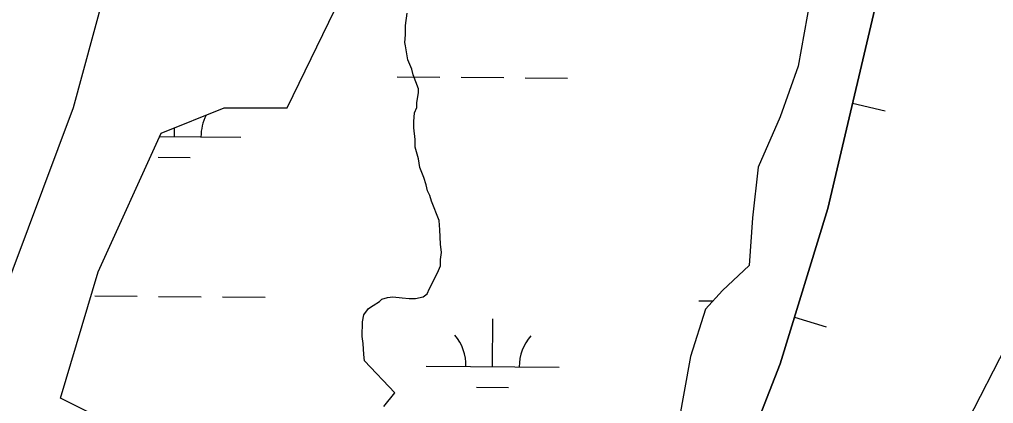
# Model space of a CAD drawing. Extents: x 3271442 to 3309282, y 752266 to 777610.
# Drawn here: x 3287950 to 3288681, y 774240 to 774528 of the extents above; entities that cross this region are included whole.
import ezdxf

# ---------------------------------------------------------------- set-up
doc = ezdxf.new("R2010")
doc.units = 0
for name, color, linetype in [('V-BORW-LINE', 7, 'Continuous'), ('V-SITE-VEGE', 7, 'Continuous'), ('V-TOPO-SHOR', 7, 'Continuous'), ('V-WETL-SWMP', 7, 'Continuous')]:
    doc.layers.add(name, color=color, linetype=linetype)

msp = doc.modelspace()

# ---------------------------------------------------------------- linework, layer by layer
at = {"layer": 'V-BORW-LINE'}
for p, q in [((3288575.54, 774465.6), (3288599.87, 774459.87)), ((3288531.79, 774304.94), (3288555.69, 774297.59))]:
    msp.add_line(p, q, dxfattribs=at)
for points in [[(3288459.7, 774112.63), (3288521, 774269.88), (3288556.94, 774386.6), (3288644.62, 774759.02), (3288780.61, 775128.12), (3288866.91, 775389.2), (3288952.29, 775626.39), (3289021.46, 775822.38), (3289046.99, 775831.35)], [(3289046.99, 775831.35), (3289021.46, 775822.38), (3288952.29, 775626.39), (3288866.91, 775389.2), (3288780.61, 775128.12), (3288644.62, 774759.02), (3288556.94, 774386.6), (3288521, 774269.88), (3288459.7, 774112.63)]]:
    msp.add_lwpolyline(points, dxfattribs=at)
at = {"layer": 'V-SITE-VEGE'}
for p, q in [((3288543.69, 774543.81), (3288534.71, 774493.47)), ((3288239.66, 774523.96), (3288240.87, 774533.32)), ((3288239.64, 774516.93), (3288239.66, 774523.96)), ((3288239.03, 774511.07), (3288239.64, 774516.93)), ((3288239.6, 774508.73), (3288239.03, 774511.07)), ((3288240.75, 774501.11), (3288239.6, 774508.73)), ((3288241.32, 774498.18), (3288240.75, 774501.11)), ((3288244.23, 774491.14), (3288241.32, 774498.18)), ((3288245.38, 774487.03), (3288244.23, 774491.14)), ((3288534.71, 774493.47), (3288521.1, 774455.45)), ((3288249.44, 774476.47), (3288245.38, 774487.03)), ((3288249.43, 774473.55), (3288249.44, 774476.47)), ((3288248.23, 774465.94), (3288249.43, 774473.55)), ((3288246.44, 774458.33), (3288248.21, 774462.42)), ((3288248.21, 774462.42), (3288248.23, 774465.94)), ((3288245.81, 774447.2), (3288245.83, 774451.89)), ((3288245.83, 774451.89), (3288246.44, 774458.33)), ((3288521.1, 774455.45), (3288504.55, 774417.44)), ((3288246.95, 774438.41), (3288245.81, 774447.2)), ((3288246.93, 774432.55), (3288246.95, 774438.41)), ((3288249.24, 774423.76), (3288246.93, 774432.55)), ((3288250.39, 774417.31), (3288249.24, 774423.76)), ((3288253.29, 774409.68), (3288250.39, 774417.31)), ((3288504.55, 774417.44), (3288500.31, 774379.39)), ((3288255.02, 774404.41), (3288253.29, 774409.68)), ((3288256.18, 774399.72), (3288255.02, 774404.41)), ((3288257.92, 774396.2), (3288256.18, 774399.72)), ((3288259.07, 774392.09), (3288257.92, 774396.2)), ((3288264.88, 774377.43), (3288259.07, 774392.09)), ((3288500.31, 774379.39), (3288497.83, 774343.67)), ((3288265.44, 774370.4), (3288264.88, 774377.43)), ((3288265.98, 774359.85), (3288265.44, 774370.4)), ((3288266.54, 774353.41), (3288265.98, 774359.85)), ((3288265.94, 774348.14), (3288266.54, 774353.41)), ((3288263.56, 774338.19), (3288265.92, 774343.45)), ((3288265.92, 774343.45), (3288265.94, 774348.14)), ((3288497.83, 774343.67), (3288477.84, 774325)), ((3288257.65, 774326.5), (3288263.56, 774338.19)), ((3288226, 774319.59), (3288230.1, 774320.16)), ((3288230.1, 774320.16), (3288237.13, 774319.55)), ((3288252.94, 774320.07), (3288255.88, 774322.4)), ((3288255.88, 774322.4), (3288257.65, 774326.5)), ((3288477.84, 774325), (3288464.9, 774310.99)), ((3288211.91, 774311.44), (3288215.43, 774313.77)), ((3288215.43, 774313.77), (3288220.13, 774316.68)), ((3288220.13, 774316.68), (3288221.89, 774318.43)), ((3288221.89, 774318.43), (3288226, 774319.59)), ((3288237.13, 774319.55), (3288242.4, 774318.94)), ((3288242.4, 774318.94), (3288247.08, 774318.92)), ((3288247.08, 774318.92), (3288252.94, 774320.07)), ((3288207.19, 774301.5), (3288208.38, 774306.77)), ((3288208.38, 774306.77), (3288211.91, 774311.44)), ((3288464.9, 774310.99), (3288453.64, 774275.31)), ((3288207.14, 774290.37), (3288207.19, 774301.5)), ((3288207.71, 774285.1), (3288207.14, 774290.37)), ((3288208.26, 774276.9), (3288207.71, 774285.1)), ((3288208.83, 774272.21), (3288208.26, 774276.9)), ((3288231.49, 774248.2), (3288208.83, 774272.21)), ((3288453.64, 774275.31), (3288444.66, 774225.55)), ((3288223.23, 774237.86), (3288231.49, 774248.2))]:
    msp.add_line(p, q, dxfattribs=at)
at = {"layer": 'V-TOPO-SHOR'}
msp.add_lwpolyline([(3288711.48, 775077.36), (3288698.52, 775058.08), (3288681.37, 775014.22), (3288665.91, 774953.95), (3288650.42, 774885.48), (3288637.38, 774844.52), (3288624.34, 774803.57), (3288610.68, 774753.84), (3288599.97, 774709.95), (3288581.59, 774653.79), (3288573.27, 774622.19), (3288553.78, 774580.09), (3288543.69, 774543.81), (3288534.71, 774493.47), (3288521.1, 774455.45), (3288504.55, 774417.44), (3288500.31, 774379.39), (3288497.83, 774343.67), (3288477.84, 774325), (3288464.9, 774310.99), (3288453.64, 774275.31), (3288444.66, 774225.55)], dxfattribs=at)
at = {"layer": 'V-WETL-SWMP'}
for p, q in [((3288150.74, 774462.01), (3288463.11, 775106.26)), ((3288018.21, 774566.23), (3287989.82, 774462.01)), ((3288543.69, 774543.81), (3288534.71, 774493.47)), ((3288534.71, 774493.47), (3288521.09, 774455.45)), ((3288233.39, 774485.52), (3288265.39, 774485.26)), ((3288281.38, 774485.12), (3288313.38, 774484.86)), ((3288329.38, 774484.73), (3288361.38, 774484.47)), ((3287989.82, 774462.01), (3287904.62, 774234.63)), ((3288056.08, 774443.06), (3288103.41, 774462.01)), ((3288103.41, 774462.01), (3288150.74, 774462.01)), ((3288521.09, 774455.45), (3288504.55, 774417.44)), ((3288065.95, 774440.47), (3288066, 774447.04)), ((3288008.75, 774338.85), (3288056.08, 774443.06)), ((3288054.94, 774440.56), (3288115.94, 774440.06)), ((3288053.82, 774425.14), (3288077.82, 774424.94)), ((3288504.55, 774417.44), (3288500.3, 774379.39)), ((3288500.3, 774379.39), (3288497.83, 774343.67)), ((3288497.83, 774343.67), (3288477.84, 774325)), ((3287980.35, 774244.11), (3288008.75, 774338.85)), ((3288006.11, 774320.89), (3288038.11, 774320.62)), ((3288054.11, 774320.49), (3288086.11, 774320.23)), ((3288102.11, 774320.09), (3288134.11, 774319.83)), ((3288477.84, 774325), (3288464.9, 774310.99)), ((3288460.01, 774317.15), (3288470.51, 774317.06)), ((3288464.9, 774310.99), (3288453.64, 774275.3)), ((3288305, 774267.68), (3288305.3, 774303.68)), ((3288661.97, 774227.07), (3288690.89, 774283.19)), ((3288453.64, 774275.3), (3288444.66, 774225.55)), ((3288255, 774268.09), (3288355, 774267.27)), ((3288292.88, 774252.35), (3288316.87, 774252.15)), ((3288169.67, 774149.36), (3287980.35, 774244.11))]:
    msp.add_line(p, q, dxfattribs=at)
for centre, start, end in [((3288121.19, 774440.49), 152.8363, 180.29991), ((3288249.77, 774268.61), 358.75626, 40.29991), ((3288360.25, 774267.7), 138.75625, 180.29991)]:
    msp.add_arc(centre, 35.25, start, end, dxfattribs=at)

doc.saveas('drawing.dxf')
